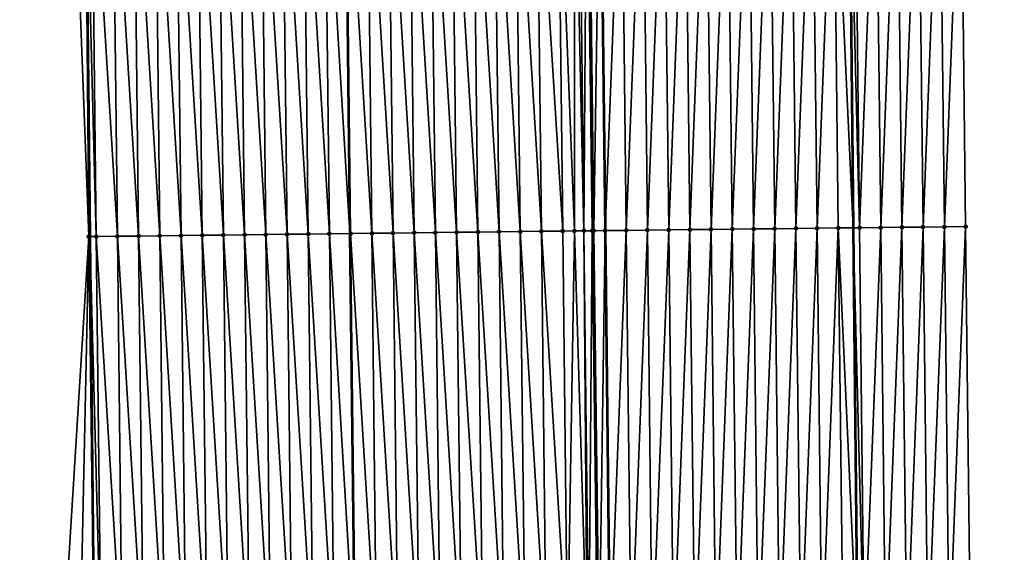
# Model space of a CAD drawing. Header units: feet. Extents: x 2007189 to 2022806, y 818621 to 837694.
# Tile 501 of 656: x 2011323 to 2011370, y 831732 to 831757. Entities that reach past the tile are written whole.
import ezdxf

# ---------------------------------------------------------------- set-up
doc = ezdxf.new("R2010")
doc.units = ezdxf.units.FT
doc.header["$MEASUREMENT"] = 0
for name, color, linetype, lineweight in [('EP_Travel Lane', 172, 'Continuous', 53), ('Road Shots', 141, 'Continuous', 100), ('Road X-Section', 40, 'Continuous', 13), ('STRIPING', 60, 'Continuous', 53)]:
    doc.layers.add(name, color=color, linetype=linetype, lineweight=lineweight)
doc.layers.add('I-77-MM17-21_SB-Surface-Border', color=7, linetype='Continuous')
doc.layers.add('I-77-MM17-21_SB-Surface-TIN', color=7, linetype='Continuous')

msp = doc.modelspace()

# ---------------------------------------------------------------- linework, layer by layer
at = {"layer": 'EP_Travel Lane'}
for points in [[(2011362.16528709, 831767.1542181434, 325.5825405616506), (2011362.374821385, 831747.1577501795, 325.8953186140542), (2011362.584357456, 831727.1611128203, 326.1976965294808), (2011362.793897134, 831707.1641311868, 326.478945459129), (2011363.003436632, 831687.1671667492, 326.7612575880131), (2011363.21297697, 831667.1701221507, 327.0386461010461), (2011363.401734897, 831647.1433436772, 327.2984813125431), (2011363.584037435, 831627.1453510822, 327.5158286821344), (2011363.766337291, 831607.1476527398, 327.76204391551), (2011363.948639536, 831587.1496924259, 327.9825644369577), (2011364.130942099, 831567.1516971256, 328.1996464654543)], [(2011326.162159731, 831766.7409521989, 325.2700859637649), (2011326.371814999, 831746.7448341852, 325.6042546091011), (2011326.581473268, 831726.7484299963, 325.9208663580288), (2011326.791138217, 831706.7513886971, 326.1983770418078), (2011327.000804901, 831686.7541819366, 326.4657201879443), (2011327.210472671, 831666.7568716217, 326.7267142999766), (2011327.397828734, 831646.8122625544, 327.008813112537), (2011327.579985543, 831626.814233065, 327.2226715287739), (2011327.76214251, 831606.816186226, 327.4348278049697), (2011327.944297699, 831586.8183345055, 327.6661161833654), (2011328.126452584, 831566.8205162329, 327.9006960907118)]]:
    msp.add_polyline3d(points, dxfattribs=at)
at = {"layer": 'I-77-MM17-21_SB-Surface-Border', "color": 3, "linetype": 'Continuous', "lineweight": -3}
for points in [[(2011367.449865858, 831767.2104120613, 325.3543634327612), (2011367.676566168, 831747.2142491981, 325.6739214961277), (2011367.903268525, 831727.2179056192, 325.9823830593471), (2011369.129917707, 831707.231920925, 326.2308472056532), (2011368.356684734, 831687.2242047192, 326.5371004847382), (2011368.583391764, 831667.227449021, 326.8202744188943), (2011368.775851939, 831647.1902098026, 327.0913110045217), (2011368.958106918, 831627.192256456, 327.3125510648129), (2011369.140360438, 831607.1944633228, 327.5495089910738), (2011369.322614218, 831587.1966415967, 327.7836704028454), (2011369.5048682, 831567.1987977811, 328.0156560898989)], [(2011327.996541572, 831566.8192973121, 327.8972672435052), (2011327.583971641, 831586.8149556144, 327.6567974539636), (2011323.07104972, 831606.7717352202, 327.2682718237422), (2011326.382481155, 831626.8030749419, 327.1986920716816), (2011323.459523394, 831646.7748645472, 326.8611242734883), (2011326.036644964, 831666.7430996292, 326.6982358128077), (2011325.430190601, 831686.7357433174, 326.4269212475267), (2011325.239761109, 831706.7331731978, 326.1598868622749), (2011325.092900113, 831726.7308320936, 325.8765814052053), (2011326.326654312, 831746.7443031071, 325.6030835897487), (2011325.584563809, 831766.7341490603, 325.254448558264)]]:
    msp.add_polyline3d(points, dxfattribs=at)
at = {"layer": 'I-77-MM17-21_SB-Surface-TIN', "color": 128, "linetype": 'Continuous', "lineweight": -3}
for points in [[(2011359.677030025, 831747.1279872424, 325.9457872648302), (2011360.450269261, 831767.1351509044, 325.605628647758), (2011359.450330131, 831767.1241134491, 325.6239794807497)], [(2011359.677030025, 831747.1279872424, 325.9457872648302), (2011360.676969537, 831747.1389910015, 325.9253684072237), (2011360.450269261, 831767.1351509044, 325.605628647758)], [(2011360.676969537, 831747.1389910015, 325.9253684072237), (2011361.450208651, 831767.1461655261, 325.5858764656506), (2011360.450269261, 831767.1351509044, 325.605628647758)], [(2011360.676969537, 831747.1389910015, 325.9253684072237), (2011361.676909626, 831747.1499438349, 325.9018240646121), (2011361.450208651, 831767.1461655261, 325.5858764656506)], [(2011361.450208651, 831767.1461655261, 325.5858764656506), (2011362.374821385, 831747.1577501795, 325.8953186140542), (2011362.16528709, 831767.1542181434, 325.5825405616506)], [(2011361.676909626, 831747.1499438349, 325.9018240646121), (2011362.374821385, 831747.1577501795, 325.8953186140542), (2011361.450208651, 831767.1461655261, 325.5858764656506)], [(2011362.676847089, 831747.1611284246, 325.8925033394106), (2011362.450145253, 831767.1574259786, 325.5812116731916), (2011362.16528709, 831767.1542181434, 325.5825405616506)], [(2011362.676847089, 831747.1611284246, 325.8925033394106), (2011362.16528709, 831767.1542181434, 325.5825405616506), (2011362.374821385, 831747.1577501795, 325.8953186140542)], [(2011362.676847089, 831747.1611284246, 325.8925033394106), (2011363.450088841, 831767.168070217, 325.5387279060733), (2011362.450145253, 831767.1574259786, 325.5812116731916)], [(2011362.676847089, 831747.1611284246, 325.8925033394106), (2011363.67678986, 831747.171844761, 325.8544444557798), (2011363.450088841, 831767.168070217, 325.5387279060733)], [(2011363.67678986, 831747.171844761, 325.8544444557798), (2011364.450031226, 831767.1788205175, 325.5027534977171), (2011363.450088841, 831767.168070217, 325.5387279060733)], [(2011363.67678986, 831747.171844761, 325.8544444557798), (2011364.676733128, 831747.1825172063, 325.8136918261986), (2011364.450031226, 831767.1788205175, 325.5027534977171)], [(2011364.676733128, 831747.1825172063, 325.8136918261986), (2011365.449976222, 831767.1893405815, 325.4526487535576), (2011364.450031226, 831767.1788205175, 325.5027534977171)], [(2011364.676733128, 831747.1825172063, 325.8136918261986), (2011365.676677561, 831747.1930868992, 325.7666329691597), (2011365.449976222, 831767.1893405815, 325.4526487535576)], [(2011365.676677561, 831747.1930868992, 325.7666329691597), (2011366.449920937, 831767.1998854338, 325.4040653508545), (2011365.449976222, 831767.1893405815, 325.4526487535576)], [(2011365.676677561, 831747.1930868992, 325.7666329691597), (2011366.676621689, 831747.2036835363, 325.7212277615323), (2011366.449920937, 831767.1998854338, 325.4040653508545)], [(2011366.676621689, 831747.2036835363, 325.7212277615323), (2011367.449865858, 831767.2104120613, 325.3543634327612), (2011366.449920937, 831767.1998854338, 325.4040653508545)], [(2011366.676621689, 831747.2036835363, 325.7212277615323), (2011367.676566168, 831747.2142491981, 325.6739214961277), (2011367.449865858, 831767.2104120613, 325.3543634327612)], [(2011326.326654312, 831746.7443031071, 325.6030835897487), (2011326.162159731, 831766.7409521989, 325.2700859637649), (2011325.584563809, 831766.7341490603, 325.254448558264)], [(2011326.679212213, 831746.7484490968, 325.6122254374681), (2011326.452514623, 831766.7443721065, 325.2779468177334), (2011326.162159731, 831766.7409521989, 325.2700859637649)], [(2011326.679212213, 831746.7484490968, 325.6122254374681), (2011326.162159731, 831766.7409521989, 325.2700859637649), (2011326.371814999, 831746.7448341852, 325.6042546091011)], [(2011326.326654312, 831746.7443031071, 325.6030835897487), (2011326.371814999, 831746.7448341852, 325.6042546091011), (2011326.162159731, 831766.7409521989, 325.2700859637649)], [(2011327.679143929, 831746.7601405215, 325.6340107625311), (2011327.452446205, 831766.7560753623, 325.3004582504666), (2011326.452514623, 831766.7443721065, 325.2779468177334)], [(2011326.679212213, 831746.7484490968, 325.6122254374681), (2011327.679143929, 831746.7601405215, 325.6340107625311), (2011326.452514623, 831766.7443721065, 325.2779468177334)], [(2011328.679076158, 831746.7717866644, 325.6530170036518), (2011328.45237797, 831766.7677624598, 325.3219780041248), (2011327.452446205, 831766.7560753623, 325.3004582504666)], [(2011327.679143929, 831746.7601405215, 325.6340107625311), (2011328.679076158, 831746.7717866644, 325.6530170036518), (2011327.452446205, 831766.7560753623, 325.3004582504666)], [(2011329.679008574, 831746.7834164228, 325.6710176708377), (2011329.452309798, 831766.7794439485, 325.3431535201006), (2011328.45237797, 831766.7677624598, 325.3219780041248)], [(2011328.679076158, 831746.7717866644, 325.6530170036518), (2011329.679008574, 831746.7834164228, 325.6710176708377), (2011328.45237797, 831766.7677624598, 325.3219780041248)], [(2011330.678941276, 831746.7950208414, 325.6874631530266), (2011330.452242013, 831766.7910914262, 325.3622416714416), (2011329.452309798, 831766.7794439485, 325.3431535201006)], [(2011329.679008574, 831746.7834164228, 325.6710176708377), (2011330.678941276, 831746.7950208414, 325.6874631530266), (2011329.452309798, 831766.7794439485, 325.3431535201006)], [(2011331.678874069, 831746.8066172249, 325.7034155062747), (2011331.452174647, 831766.8027018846, 325.3790578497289), (2011330.452242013, 831766.7910914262, 325.3622416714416)], [(2011330.678941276, 831746.7950208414, 325.6874631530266), (2011331.678874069, 831746.8066172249, 325.7034155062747), (2011330.452242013, 831766.7910914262, 325.3622416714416)], [(2011332.678806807, 831746.8182185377, 325.7196703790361), (2011332.452107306, 831766.8143101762, 325.3957410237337), (2011331.452174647, 831766.8027018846, 325.3790578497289)], [(2011331.678874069, 831746.8066172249, 325.7034155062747), (2011332.678806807, 831746.8182185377, 325.7196703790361), (2011331.452174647, 831766.8027018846, 325.3790578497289)], [(2011333.678739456, 831746.8298276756, 325.7364055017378), (2011333.452039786, 831766.8259341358, 325.4133858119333), (2011332.452107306, 831766.8143101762, 325.3957410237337)], [(2011332.678806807, 831746.8182185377, 325.7196703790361), (2011333.678739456, 831746.8298276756, 325.7364055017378), (2011332.452107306, 831766.8143101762, 325.3957410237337)], [(2011334.678671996, 831746.8414463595, 325.7537264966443), (2011334.451972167, 831766.8375669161, 325.4315719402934), (2011333.452039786, 831766.8259341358, 325.4133858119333)], [(2011333.678739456, 831746.8298276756, 325.7364055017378), (2011334.678671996, 831746.8414463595, 325.7537264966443), (2011333.452039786, 831766.8259341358, 325.4133858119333)], [(2011335.678604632, 831746.8530566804, 325.770534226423), (2011335.451904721, 831766.8491844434, 325.4488219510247), (2011334.451972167, 831766.8375669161, 325.4315719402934)], [(2011334.678671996, 831746.8414463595, 325.7537264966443), (2011335.678604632, 831746.8530566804, 325.770534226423), (2011334.451972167, 831766.8375669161, 325.4315719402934)], [(2011336.678537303, 831746.8646638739, 325.7871500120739), (2011336.451837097, 831766.8608176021, 325.4670313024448), (2011335.451904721, 831766.8491844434, 325.4488219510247)], [(2011335.678604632, 831746.8530566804, 325.770534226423), (2011336.678537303, 831746.8646638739, 325.7871500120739), (2011335.451904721, 831766.8491844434, 325.4488219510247)], [(2011337.678469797, 831746.8762866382, 325.8047214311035), (2011337.451768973, 831766.8724949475, 325.4879525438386), (2011336.451837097, 831766.8608176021, 325.4670313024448)], [(2011336.678537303, 831746.8646638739, 325.7871500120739), (2011337.678469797, 831746.8762866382, 325.8047214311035), (2011336.451837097, 831766.8608176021, 325.4670313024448)], [(2011337.451768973, 831766.8724949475, 325.4879525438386), (2011338.644333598, 831746.8875559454, 325.8243047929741), (2011338.413216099, 831766.883707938, 325.5071527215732)], [(2011337.678469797, 831746.8762866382, 325.8047214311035), (2011338.644333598, 831746.8875559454, 325.8243047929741), (2011337.451768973, 831766.8724949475, 325.4879525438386)], [(2011338.678401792, 831746.8879534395, 325.8249955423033), (2011338.451701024, 831766.884156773, 325.5079212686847), (2011338.413216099, 831766.883707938, 325.5071527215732)], [(2011338.678401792, 831746.8879534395, 325.8249955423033), (2011338.413216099, 831766.883707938, 325.5071527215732), (2011338.644333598, 831746.8875559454, 325.8243047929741)], [(2011339.67833306, 831746.8996844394, 325.8492097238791), (2011339.451632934, 831766.8958311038, 325.5286574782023), (2011338.451701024, 831766.884156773, 325.5079212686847)], [(2011338.678401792, 831746.8879534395, 325.8249955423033), (2011339.67833306, 831746.8996844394, 325.8492097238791), (2011338.451701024, 831766.884156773, 325.5079212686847)], [(2011340.678264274, 831746.9114200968, 325.8737097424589), (2011340.45156437, 831766.9075472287, 325.5519587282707), (2011339.451632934, 831766.8958311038, 325.5286574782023)], [(2011339.67833306, 831746.8996844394, 325.8492097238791), (2011340.678264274, 831746.9114200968, 325.8737097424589), (2011339.451632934, 831766.8958311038, 325.5286574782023)], [(2011341.678196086, 831746.9231030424, 325.8949746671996), (2011341.451495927, 831766.9192526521, 325.5746032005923), (2011340.45156437, 831766.9075472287, 325.5519587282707)], [(2011340.678264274, 831746.9114200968, 325.8737097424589), (2011341.678196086, 831746.9231030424, 325.8949746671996), (2011340.45156437, 831766.9075472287, 325.5519587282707)], [(2011342.678127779, 831746.9347965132, 325.9168855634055), (2011342.451427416, 831766.930964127, 325.5976190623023), (2011341.451495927, 831766.9192526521, 325.5746032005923)], [(2011341.678196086, 831746.9231030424, 325.8949746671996), (2011342.678127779, 831746.9347965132, 325.9168855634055), (2011341.451495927, 831766.9192526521, 325.5746032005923)], [(2011343.678059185, 831746.9465152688, 325.9403482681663), (2011343.451358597, 831766.9427027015, 325.6222981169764), (2011342.451427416, 831766.930964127, 325.5976190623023)], [(2011342.678127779, 831746.9347965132, 325.9168855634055), (2011343.678059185, 831746.9465152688, 325.9403482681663), (2011342.451427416, 831766.930964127, 325.5976190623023)], [(2011344.677990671, 831746.9582269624, 325.963377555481), (2011344.451290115, 831766.9544116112, 325.6451565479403), (2011343.451358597, 831766.9427027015, 325.6222981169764)], [(2011343.678059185, 831746.9465152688, 325.9403482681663), (2011344.677990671, 831746.9582269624, 325.963377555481), (2011343.451358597, 831766.9427027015, 325.6222981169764)], [(2011345.677922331, 831746.969923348, 325.9854673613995), (2011345.45122209, 831766.966080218, 325.6655414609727), (2011344.451290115, 831766.9544116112, 325.6451565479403)], [(2011344.677990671, 831746.9582269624, 325.963377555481), (2011345.677922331, 831746.969923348, 325.9854673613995), (2011344.451290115, 831766.9544116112, 325.6451565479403)], [(2011346.67785389, 831746.9816286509, 326.0081044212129), (2011346.451153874, 831766.9777656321, 325.6869578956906), (2011345.45122209, 831766.966080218, 325.6655414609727)], [(2011345.677922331, 831746.969923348, 325.9854673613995), (2011346.67785389, 831746.9816286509, 326.0081044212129), (2011345.45122209, 831766.966080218, 325.6655414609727)], [(2011347.677785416, 831746.9933367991, 326.0309161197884), (2011347.451085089, 831766.9895012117, 325.7114531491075), (2011346.451153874, 831766.9777656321, 325.6869578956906)], [(2011346.67785389, 831746.9816286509, 326.0081044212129), (2011347.677785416, 831746.9933367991, 326.0309161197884), (2011346.451153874, 831766.9777656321, 325.6869578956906)], [(2011348.677716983, 831747.0050413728, 326.0535084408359), (2011348.451015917, 831767.0012709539, 325.738045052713), (2011347.451085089, 831766.9895012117, 325.7114531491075)], [(2011347.677785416, 831746.9933367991, 326.0309161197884), (2011348.677716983, 831747.0050413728, 326.0535084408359), (2011347.451085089, 831766.9895012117, 325.7114531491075)], [(2011349.233858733, 831747.0115377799, 326.065249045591), (2011349.242093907, 831767.0105127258, 325.7548083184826), (2011348.451015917, 831767.0012709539, 325.738045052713)], [(2011348.677716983, 831747.0050413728, 326.0535084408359), (2011349.233858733, 831747.0115377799, 326.065249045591), (2011348.451015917, 831767.0012709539, 325.738045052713)], [(2011349.233858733, 831747.0115377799, 326.065249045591), (2011349.677649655, 831747.0166484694, 326.0701182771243), (2011349.242093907, 831767.0105127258, 325.7548083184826)], [(2011349.677649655, 831747.0166484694, 326.0701182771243), (2011349.450948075, 831767.0129234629, 325.7574420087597), (2011349.242093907, 831767.0105127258, 325.7548083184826)], [(2011349.677649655, 831747.0166484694, 326.0701182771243), (2011349.821674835, 831767.0171605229, 325.7595321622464), (2011349.450948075, 831767.0129234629, 325.7574420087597)], [(2011349.677649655, 831747.0166484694, 326.0701182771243), (2011350.071994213, 831747.021139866, 326.0713847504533), (2011349.821674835, 831767.0171605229, 325.7595321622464)], [(2011350.071994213, 831747.021139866, 326.0713847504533), (2011349.913097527, 831767.018197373, 325.7595551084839), (2011349.821674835, 831767.0171605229, 325.7595321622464)], [(2011350.139894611, 831747.0219098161, 326.0713939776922), (2011350.450876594, 831767.0242246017, 325.7552795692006), (2011349.913097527, 831767.018197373, 325.7595551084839)], [(2011350.071994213, 831747.021139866, 326.0713847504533), (2011350.139894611, 831747.0219098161, 326.0713939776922), (2011349.913097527, 831767.018197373, 325.7595551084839)], [(2011350.139894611, 831747.0219098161, 326.0713939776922), (2011350.677577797, 831747.0279824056, 326.0699687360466), (2011350.450876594, 831767.0242246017, 325.7552795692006)], [(2011351.450822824, 831767.0353080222, 325.7397444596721), (2011350.450876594, 831767.0242246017, 325.7552795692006), (2011350.677577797, 831747.0279824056, 326.0699687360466)], [(2011351.677523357, 831747.0391254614, 326.0580936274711), (2011351.450822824, 831767.0353080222, 325.7397444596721), (2011350.677577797, 831747.0279824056, 326.0699687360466)], [(2011351.677523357, 831747.0391254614, 326.0580936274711), (2011352.450761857, 831767.0463541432, 325.7219254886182), (2011351.450822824, 831767.0353080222, 325.7397444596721)], [(2011351.677523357, 831747.0391254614, 326.0580936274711), (2011352.677462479, 831747.0501636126, 326.0397855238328), (2011352.450761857, 831767.0463541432, 325.7219254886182)], [(2011352.677462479, 831747.0501636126, 326.0397855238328), (2011353.450700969, 831767.0573931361, 325.7036690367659), (2011352.450761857, 831767.0463541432, 325.7219254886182)], [(2011352.677462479, 831747.0501636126, 326.0397855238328), (2011353.67740218, 831747.0611507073, 326.0183439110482), (2011353.450700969, 831767.0573931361, 325.7036690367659)], [(2011353.67740218, 831747.0611507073, 326.0183439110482), (2011354.450639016, 831767.0685261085, 325.6911803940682), (2011353.450700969, 831767.0573931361, 325.7036690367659)], [(2011353.67740218, 831747.0611507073, 326.0183439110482), (2011354.677339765, 831747.0723244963, 326.0083603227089), (2011354.450639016, 831767.0685261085, 325.6911803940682)], [(2011354.677339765, 831747.0723244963, 326.0083603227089), (2011355.450577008, 831767.0796639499, 325.678990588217), (2011354.450639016, 831767.0685261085, 325.6911803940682)], [(2011354.677339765, 831747.0723244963, 326.0083603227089), (2011355.677277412, 831747.0834927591, 325.998037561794), (2011355.450577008, 831767.0796639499, 325.678990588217)], [(2011355.677277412, 831747.0834927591, 325.998037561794), (2011356.450515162, 831767.0907874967, 325.6659234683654), (2011355.450577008, 831767.0796639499, 325.678990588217)], [(2011355.677277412, 831747.0834927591, 325.998037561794), (2011356.677214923, 831747.0946730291, 325.9884517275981), (2011356.450515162, 831767.0907874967, 325.6659234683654)], [(2011356.677214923, 831747.0946730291, 325.9884517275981), (2011357.45045311, 831767.101929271, 325.6539750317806), (2011356.450515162, 831767.0907874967, 325.6659234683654)], [(2011356.677214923, 831747.0946730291, 325.9884517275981), (2011357.677153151, 831747.1057900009, 325.9749810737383), (2011357.45045311, 831767.101929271, 325.6539750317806)], [(2011357.677153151, 831747.1057900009, 325.9749810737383), (2011358.450391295, 831767.1130500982, 325.6407410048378), (2011357.45045311, 831767.101929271, 325.6539750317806)], [(2011357.677153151, 831747.1057900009, 325.9749810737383), (2011358.677091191, 831747.1169236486, 325.9625338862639), (2011358.450391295, 831767.1130500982, 325.6407410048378)], [(2011358.677091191, 831747.1169236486, 325.9625338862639), (2011359.450330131, 831767.1241134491, 325.6239794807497), (2011358.450391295, 831767.1130500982, 325.6407410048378)], [(2011358.677091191, 831747.1169236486, 325.9625338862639), (2011359.677030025, 831747.1279872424, 325.9457872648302), (2011359.450330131, 831767.1241134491, 325.6239794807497)], [(2011362.903550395, 831727.1647011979, 326.195832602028), (2011363.67678986, 831747.171844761, 325.8544444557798), (2011362.676847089, 831747.1611284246, 325.8925033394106)], [(2011362.903550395, 831727.1647011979, 326.195832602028), (2011363.90349434, 831727.1753138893, 326.151412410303), (2011363.67678986, 831747.171844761, 325.8544444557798)], [(2011363.90349434, 831727.1753138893, 326.151412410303), (2011364.676733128, 831747.1825172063, 325.8136918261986), (2011363.67678986, 831747.171844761, 325.8544444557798)], [(2011363.90349434, 831727.1753138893, 326.151412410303), (2011364.903436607, 831727.1860747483, 326.1160857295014), (2011364.676733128, 831747.1825172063, 325.8136918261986)], [(2011364.903436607, 831727.1860747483, 326.1160857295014), (2011365.676677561, 831747.1930868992, 325.7666329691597), (2011364.676733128, 831747.1825172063, 325.8136918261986)], [(2011364.903436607, 831727.1860747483, 326.1160857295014), (2011365.90338045, 831727.1966964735, 326.0722199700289), (2011365.676677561, 831747.1930868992, 325.7666329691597)], [(2011365.90338045, 831727.1966964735, 326.0722199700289), (2011366.676621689, 831747.2036835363, 325.7212277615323), (2011365.676677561, 831747.1930868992, 325.7666329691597)], [(2011365.90338045, 831727.1966964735, 326.0722199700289), (2011366.903324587, 831727.2072922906, 326.0267641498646), (2011366.676621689, 831747.2036835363, 325.7212277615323)], [(2011366.903324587, 831727.2072922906, 326.0267641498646), (2011367.676566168, 831747.2142491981, 325.6739214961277), (2011366.676621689, 831747.2036835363, 325.7212277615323)], [(2011366.903324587, 831727.2072922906, 326.0267641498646), (2011367.903268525, 831727.2179056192, 325.9823830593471), (2011367.676566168, 831747.2142491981, 325.6739214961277)], [(2011325.905982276, 831726.7404651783, 325.9020489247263), (2011326.326654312, 831746.7443031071, 325.6030835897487), (2011325.092900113, 831726.7308320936, 325.8765814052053)], [(2011325.905982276, 831726.7404651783, 325.9020489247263), (2011326.581473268, 831726.7484299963, 325.9208663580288), (2011326.326654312, 831746.7443031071, 325.6030835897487)], [(2011326.326654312, 831746.7443031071, 325.6030835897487), (2011326.581473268, 831726.7484299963, 325.9208663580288), (2011326.371814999, 831746.7448341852, 325.6042546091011)], [(2011326.90591287, 831726.7522555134, 325.9299044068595), (2011326.679212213, 831746.7484490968, 325.6122254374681), (2011326.371814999, 831746.7448341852, 325.6042546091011)], [(2011326.90591287, 831726.7522555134, 325.9299044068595), (2011326.371814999, 831746.7448341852, 325.6042546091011), (2011326.581473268, 831726.7484299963, 325.9208663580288)], [(2011327.905844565, 831726.7639487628, 325.9518014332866), (2011327.679143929, 831746.7601405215, 325.6340107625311), (2011326.679212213, 831746.7484490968, 325.6122254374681)], [(2011326.90591287, 831726.7522555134, 325.9299044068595), (2011327.905844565, 831726.7639487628, 325.9518014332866), (2011326.679212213, 831746.7484490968, 325.6122254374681)], [(2011328.905776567, 831726.775615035, 325.9720427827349), (2011328.679076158, 831746.7717866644, 325.6530170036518), (2011327.679143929, 831746.7601405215, 325.6340107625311)], [(2011327.905844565, 831726.7639487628, 325.9518014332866), (2011328.905776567, 831726.775615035, 325.9720427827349), (2011327.679143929, 831746.7601405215, 325.6340107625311)], [(2011329.90570888, 831726.7872537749, 325.9905943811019), (2011329.679008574, 831746.7834164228, 325.6710176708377), (2011328.679076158, 831746.7717866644, 325.6530170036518)], [(2011328.905776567, 831726.775615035, 325.9720427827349), (2011329.90570888, 831726.7872537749, 325.9905943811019), (2011328.679076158, 831746.7717866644, 325.6530170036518)], [(2011330.905641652, 831726.7988520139, 326.0066603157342), (2011330.678941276, 831746.7950208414, 325.6874631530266), (2011329.679008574, 831746.7834164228, 325.6710176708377)], [(2011329.90570888, 831726.7872537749, 325.9905943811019), (2011330.905641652, 831726.7988520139, 326.0066603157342), (2011329.679008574, 831746.7834164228, 325.6710176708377)], [(2011331.905574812, 831726.8104161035, 326.0206304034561), (2011331.678874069, 831746.8066172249, 325.7034155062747), (2011330.678941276, 831746.7950208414, 325.6874631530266)], [(2011330.905641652, 831726.7988520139, 326.0066603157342), (2011331.905574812, 831726.8104161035, 326.0206304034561), (2011330.678941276, 831746.7950208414, 325.6874631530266)], [(2011332.905507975, 831726.8219798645, 326.0345803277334), (2011332.678806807, 831746.8182185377, 325.7196703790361), (2011331.678874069, 831746.8066172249, 325.7034155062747)], [(2011331.905574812, 831726.8104161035, 326.0206304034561), (2011332.905507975, 831726.8219798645, 326.0345803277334), (2011331.678874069, 831746.8066172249, 325.7034155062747)], [(2011333.905440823, 831726.8335714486, 326.0502378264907), (2011333.678739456, 831746.8298276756, 325.7364055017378), (2011332.678806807, 831746.8182185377, 325.7196703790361)], [(2011332.905507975, 831726.8219798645, 326.0345803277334), (2011333.905440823, 831726.8335714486, 326.0502378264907), (2011332.678806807, 831746.8182185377, 325.7196703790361)], [(2011334.90537358, 831726.8451710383, 326.0663866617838), (2011334.678671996, 831746.8414463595, 325.7537264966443), (2011333.678739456, 831746.8298276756, 325.7364055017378)], [(2011333.905440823, 831726.8335714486, 326.0502378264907), (2011334.90537358, 831726.8451710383, 326.0663866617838), (2011333.678739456, 831746.8298276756, 325.7364055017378)], [(2011335.905306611, 831726.8567465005, 326.0810547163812), (2011335.678604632, 831746.8530566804, 325.770534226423), (2011334.678671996, 831746.8414463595, 325.7537264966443)], [(2011334.90537358, 831726.8451710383, 326.0663866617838), (2011335.905306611, 831726.8567465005, 326.0810547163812), (2011334.678671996, 831746.8414463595, 325.7537264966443)], [(2011336.905239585, 831726.8683269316, 326.0960277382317), (2011336.678537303, 831746.8646638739, 325.7871500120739), (2011335.678604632, 831746.8530566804, 325.770534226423)], [(2011335.905306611, 831726.8567465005, 326.0810547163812), (2011336.905239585, 831726.8683269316, 326.0960277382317), (2011335.678604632, 831746.8530566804, 325.770534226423)], [(2011337.905172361, 831726.8799248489, 326.1120739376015), (2011337.678469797, 831746.8762866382, 325.8047214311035), (2011336.678537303, 831746.8646638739, 325.7871500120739)], [(2011336.905239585, 831726.8683269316, 326.0960277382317), (2011337.905172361, 831726.8799248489, 326.1120739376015), (2011336.678537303, 831746.8646638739, 325.7871500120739)], [(2011337.678469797, 831746.8762866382, 325.8047214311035), (2011338.875453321, 831726.8912116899, 326.1296599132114), (2011338.644333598, 831746.8875559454, 325.8243047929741)], [(2011337.905172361, 831726.8799248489, 326.1120739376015), (2011338.875453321, 831726.8912116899, 326.1296599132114), (2011337.678469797, 831746.8762866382, 325.8047214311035)], [(2011338.905104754, 831726.8915566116, 326.1301973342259), (2011338.678401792, 831746.8879534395, 325.8249955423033), (2011338.644333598, 831746.8875559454, 325.8243047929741)], [(2011338.905104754, 831726.8915566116, 326.1301973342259), (2011338.644333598, 831746.8875559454, 325.8243047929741), (2011338.875453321, 831726.8912116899, 326.1296599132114)], [(2011339.905036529, 831726.9032428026, 326.151661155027), (2011339.67833306, 831746.8996844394, 325.8492097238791), (2011338.678401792, 831746.8879534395, 325.8249955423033)], [(2011338.905104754, 831726.8915566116, 326.1301973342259), (2011339.905036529, 831726.9032428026, 326.151661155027), (2011338.678401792, 831746.8879534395, 325.8249955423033)], [(2011340.904968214, 831726.9149369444, 326.173612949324), (2011340.678264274, 831746.9114200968, 325.8737097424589), (2011339.67833306, 831746.8996844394, 325.8492097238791)], [(2011339.905036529, 831726.9032428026, 326.151661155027), (2011340.904968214, 831726.9149369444, 326.173612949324), (2011339.67833306, 831746.8996844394, 325.8492097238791)], [(2011341.904900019, 831726.9266204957, 326.194914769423), (2011341.678196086, 831746.9231030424, 325.8949746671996), (2011340.678264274, 831746.9114200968, 325.8737097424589)], [(2011340.904968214, 831726.9149369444, 326.173612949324), (2011341.904900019, 831726.9266204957, 326.194914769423), (2011340.678264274, 831746.9114200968, 325.8737097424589)], [(2011342.90483168, 831726.9383168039, 326.2169995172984), (2011342.678127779, 831746.9347965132, 325.9168855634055), (2011341.678196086, 831746.9231030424, 325.8949746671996)], [(2011341.904900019, 831726.9266204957, 326.194914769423), (2011342.90483168, 831726.9383168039, 326.2169995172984), (2011341.678196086, 831746.9231030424, 325.8949746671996)], [(2011343.904763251, 831726.9500210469, 326.2395712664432), (2011343.678059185, 831746.9465152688, 325.9403482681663), (2011342.678127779, 831746.9347965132, 325.9168855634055)], [(2011342.90483168, 831726.9383168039, 326.2169995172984), (2011343.904763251, 831726.9500210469, 326.2395712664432), (2011342.678127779, 831746.9347965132, 325.9168855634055)], [(2011344.904695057, 831726.9617044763, 326.2608656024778), (2011344.677990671, 831746.9582269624, 325.963377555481), (2011343.678059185, 831746.9465152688, 325.9403482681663)], [(2011343.904763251, 831726.9500210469, 326.2395712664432), (2011344.904695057, 831726.9617044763, 326.2608656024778), (2011343.678059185, 831746.9465152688, 325.9403482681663)], [(2011345.904627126, 831726.9733648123, 326.2807426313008), (2011345.677922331, 831746.969923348, 325.9854673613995), (2011344.677990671, 831746.9582269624, 325.963377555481)], [(2011344.904695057, 831726.9617044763, 326.2608656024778), (2011345.904627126, 831726.9733648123, 326.2807426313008), (2011344.677990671, 831746.9582269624, 325.963377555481)], [(2011346.90455885, 831726.9850555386, 326.3024847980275), (2011346.67785389, 831746.9816286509, 326.0081044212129), (2011345.677922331, 831746.969923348, 325.9854673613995)], [(2011345.904627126, 831726.9733648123, 326.2807426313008), (2011346.90455885, 831726.9850555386, 326.3024847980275), (2011345.677922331, 831746.969923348, 325.9854673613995)], [(2011347.904490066, 831726.9967909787, 326.3269712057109), (2011347.677785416, 831746.9933367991, 326.0309161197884), (2011346.67785389, 831746.9816286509, 326.0081044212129)], [(2011346.90455885, 831726.9850555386, 326.3024847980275), (2011347.904490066, 831726.9967909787, 326.3269712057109), (2011346.67785389, 831746.9816286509, 326.0081044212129)], [(2011348.904421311, 831727.0085240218, 326.3513104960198), (2011348.677716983, 831747.0050413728, 326.0535084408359), (2011347.677785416, 831746.9933367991, 326.0309161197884)], [(2011347.904490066, 831726.9967909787, 326.3269712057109), (2011348.904421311, 831727.0085240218, 326.3513104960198), (2011347.677785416, 831746.9933367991, 326.0309161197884)], [(2011348.904421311, 831727.0085240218, 326.3513104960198), (2011349.233858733, 831747.0115377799, 326.065249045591), (2011348.677716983, 831747.0050413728, 326.0535084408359)], [(2011348.904421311, 831727.0085240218, 326.3513104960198), (2011349.832648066, 831727.0193161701, 326.3677970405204), (2011349.233858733, 831747.0115377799, 326.065249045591)], [(2011349.832648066, 831727.0193161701, 326.3677970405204), (2011349.677649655, 831747.0166484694, 326.0701182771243), (2011349.233858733, 831747.0115377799, 326.065249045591)], [(2011349.904353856, 831727.0201422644, 326.3686041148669), (2011350.071994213, 831747.021139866, 326.0713847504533), (2011349.677649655, 831747.0166484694, 326.0701182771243)], [(2011349.832648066, 831727.0193161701, 326.3677970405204), (2011349.904353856, 831727.0201422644, 326.3686041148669), (2011349.677649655, 831747.0166484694, 326.0701182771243)], [(2011349.904353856, 831727.0201422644, 326.3686041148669), (2011350.314806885, 831727.0248417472, 326.3714329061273), (2011350.071994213, 831747.021139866, 326.0713847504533)], [(2011350.314806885, 831727.0248417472, 326.3714329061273), (2011350.139894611, 831747.0219098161, 326.0713939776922), (2011350.071994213, 831747.021139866, 326.0713847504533)], [(2011350.399468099, 831727.0258026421, 326.371498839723), (2011350.677577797, 831747.0279824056, 326.0699687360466), (2011350.139894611, 831747.0219098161, 326.0713939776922)], [(2011350.314806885, 831727.0248417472, 326.3714329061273), (2011350.399468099, 831727.0258026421, 326.371498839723), (2011350.139894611, 831747.0219098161, 326.0713939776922)], [(2011350.399468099, 831727.0258026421, 326.371498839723), (2011350.904282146, 831727.0314626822, 326.3676246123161), (2011350.677577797, 831747.0279824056, 326.0699687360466)], [(2011351.677523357, 831747.0391254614, 326.0580936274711), (2011350.677577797, 831747.0279824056, 326.0699687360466), (2011350.904282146, 831727.0314626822, 326.3676246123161)], [(2011351.904228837, 831727.0425064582, 326.3496561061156), (2011351.677523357, 831747.0391254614, 326.0580936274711), (2011350.904282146, 831727.0314626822, 326.3676246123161)], [(2011351.904228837, 831727.0425064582, 326.3496561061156), (2011352.677462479, 831747.0501636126, 326.0397855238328), (2011351.677523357, 831747.0391254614, 326.0580936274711)], [(2011351.904228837, 831727.0425064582, 326.3496561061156), (2011352.904168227, 831727.0535210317, 326.3299006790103), (2011352.677462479, 831747.0501636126, 326.0397855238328)], [(2011352.904168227, 831727.0535210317, 326.3299006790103), (2011353.67740218, 831747.0611507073, 326.0183439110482), (2011352.677462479, 831747.0501636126, 326.0397855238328)], [(2011352.904168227, 831727.0535210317, 326.3299006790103), (2011353.904107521, 831727.0645440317, 326.3106623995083), (2011353.67740218, 831747.0611507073, 326.0183439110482)], [(2011353.904107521, 831727.0645440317, 326.3106623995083), (2011354.677339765, 831747.0723244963, 326.0083603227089), (2011353.67740218, 831747.0611507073, 326.0183439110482)], [(2011353.904107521, 831727.0645440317, 326.3106623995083), (2011354.904045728, 831727.0756628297, 326.2973035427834), (2011354.677339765, 831747.0723244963, 326.0083603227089)], [(2011354.904045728, 831727.0756628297, 326.2973035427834), (2011355.677277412, 831747.0834927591, 325.998037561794), (2011354.677339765, 831747.0723244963, 326.0083603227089)], [(2011354.904045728, 831727.0756628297, 326.2973035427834), (2011355.9039834, 831727.0868289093, 326.2868465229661), (2011355.677277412, 831747.0834927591, 325.998037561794)], [(2011355.9039834, 831727.0868289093, 326.2868465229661), (2011356.677214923, 831747.0946730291, 325.9884517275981), (2011355.677277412, 831747.0834927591, 325.998037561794)], [(2011355.9039834, 831727.0868289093, 326.2868465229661), (2011356.903920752, 831727.0980232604, 326.278124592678), (2011356.677214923, 831747.0946730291, 325.9884517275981)], [(2011356.903920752, 831727.0980232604, 326.278124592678), (2011357.677153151, 831747.1057900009, 325.9749810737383), (2011356.677214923, 831747.0946730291, 325.9884517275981)], [(2011356.903920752, 831727.0980232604, 326.278124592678), (2011357.903858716, 831727.1091635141, 326.2660825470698), (2011357.677153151, 831747.1057900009, 325.9749810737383)], [(2011357.903858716, 831727.1091635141, 326.2660825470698), (2011358.677091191, 831747.1169236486, 325.9625338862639), (2011357.677153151, 831747.1057900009, 325.9749810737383)], [(2011357.903858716, 831727.1091635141, 326.2660825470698), (2011358.903796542, 831727.1203160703, 326.2547955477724), (2011358.677091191, 831747.1169236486, 325.9625338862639)], [(2011358.903796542, 831727.1203160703, 326.2547955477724), (2011359.677030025, 831747.1279872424, 325.9457872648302), (2011358.677091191, 831747.1169236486, 325.9625338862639)], [(2011358.903796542, 831727.1203160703, 326.2547955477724), (2011359.903734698, 831727.1314394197, 326.2417160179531), (2011359.677030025, 831747.1279872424, 325.9457872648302)], [(2011359.903734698, 831727.1314394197, 326.2417160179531), (2011360.676969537, 831747.1389910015, 325.9253684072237), (2011359.677030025, 831747.1279872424, 325.9457872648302)], [(2011359.903734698, 831727.1314394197, 326.2417160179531), (2011360.903673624, 831727.1424948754, 326.2244696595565), (2011360.676969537, 831747.1389910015, 325.9253684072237)], [(2011360.903673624, 831727.1424948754, 326.2244696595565), (2011361.676909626, 831747.1499438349, 325.9018240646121), (2011360.676969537, 831747.1389910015, 325.9253684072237)], [(2011360.903673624, 831727.1424948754, 326.2244696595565), (2011361.903613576, 831727.1534598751, 326.2016717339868), (2011361.676909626, 831747.1499438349, 325.9018240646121)], [(2011361.676909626, 831747.1499438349, 325.9018240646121), (2011362.584357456, 831727.1611128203, 326.1976965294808), (2011362.374821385, 831747.1577501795, 325.8953186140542)], [(2011361.903613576, 831727.1534598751, 326.2016717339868), (2011362.584357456, 831727.1611128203, 326.1976965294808), (2011361.676909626, 831747.1499438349, 325.9018240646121)], [(2011362.903550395, 831727.1647011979, 326.195832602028), (2011362.676847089, 831747.1611284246, 325.8925033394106), (2011362.374821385, 831747.1577501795, 325.8953186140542)], [(2011362.903550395, 831727.1647011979, 326.195832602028), (2011362.374821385, 831747.1577501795, 325.8953186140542), (2011362.584357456, 831727.1611128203, 326.1976965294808)]]:
    msp.add_3dface(points, dxfattribs=at)
at = {"layer": 'Road Shots', "lineweight": 100}
for p in [(2011363.67678986, 831747.171844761, 325.8544444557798), (2011364.676733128, 831747.1825172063, 325.8136918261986), (2011365.676677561, 831747.1930868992, 325.7666329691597), (2011366.676621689, 831747.2036835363, 325.7212277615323), (2011367.676566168, 831747.2142491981, 325.6739214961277), (2011326.326654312, 831746.7443031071, 325.6030835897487), (2011326.679212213, 831746.7484490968, 325.6122254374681), (2011327.679143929, 831746.7601405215, 325.6340107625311), (2011328.679076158, 831746.7717866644, 325.6530170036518), (2011329.679008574, 831746.7834164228, 325.6710176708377), (2011330.678941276, 831746.7950208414, 325.6874631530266), (2011331.678874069, 831746.8066172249, 325.7034155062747), (2011332.678806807, 831746.8182185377, 325.7196703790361), (2011333.678739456, 831746.8298276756, 325.7364055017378), (2011334.678671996, 831746.8414463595, 325.7537264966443), (2011335.678604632, 831746.8530566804, 325.770534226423), (2011336.678537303, 831746.8646638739, 325.7871500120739), (2011337.678469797, 831746.8762866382, 325.8047214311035), (2011338.678401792, 831746.8879534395, 325.8249955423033), (2011339.67833306, 831746.8996844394, 325.8492097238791), (2011340.678264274, 831746.9114200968, 325.8737097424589), (2011341.678196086, 831746.9231030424, 325.8949746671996), (2011342.678127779, 831746.9347965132, 325.9168855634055), (2011343.678059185, 831746.9465152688, 325.9403482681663), (2011344.677990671, 831746.9582269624, 325.963377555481), (2011345.677922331, 831746.969923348, 325.9854673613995), (2011346.67785389, 831746.9816286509, 326.0081044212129), (2011347.677785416, 831746.9933367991, 326.0309161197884), (2011348.677716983, 831747.0050413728, 326.0535084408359), (2011349.233858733, 831747.0115377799, 326.065249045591), (2011349.677649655, 831747.0166484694, 326.0701182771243), (2011350.071994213, 831747.021139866, 326.0713847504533), (2011350.139894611, 831747.0219098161, 326.0713939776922), (2011350.677585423, 831747.0279824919, 326.0699687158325), (2011351.677523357, 831747.0391254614, 326.0580936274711), (2011352.677462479, 831747.0501636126, 326.0397855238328), (2011353.67740218, 831747.0611507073, 326.0183439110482), (2011354.677339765, 831747.0723244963, 326.0083603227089), (2011355.677277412, 831747.0834927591, 325.998037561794), (2011356.677214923, 831747.0946730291, 325.9884517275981), (2011357.677153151, 831747.1057900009, 325.9749810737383), (2011358.677091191, 831747.1169236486, 325.9625338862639), (2011359.677030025, 831747.1279872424, 325.9457872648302), (2011360.676969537, 831747.1389910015, 325.9253684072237), (2011361.676909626, 831747.1499438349, 325.9018240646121), (2011362.676847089, 831747.1611284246, 325.8925033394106)]:
    msp.add_point(p, dxfattribs=at)
at = {"layer": 'Road X-Section', "extrusion": (0.0113349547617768, -0.9998030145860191, 0.01629266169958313), "elevation": -808779.304461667, "flags": 128}
msp.add_lwpolyline([(2020667.49524601, 13504.63404580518), (2020666.49524601, 13504.68135835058), (2020665.495246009, 13504.72676958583), (2020664.495246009, 13504.77383469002), (2020663.49524601, 13504.81459272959), (2020662.495246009, 13504.85265666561), (2020661.495246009, 13504.86197862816), (2020660.495246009, 13504.88552609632), (2020659.49524601, 13504.90594766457), (2020658.495246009, 13504.92269650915), (2020657.49524601, 13504.93514534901), (2020656.495246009, 13504.94861779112), (2020655.495246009, 13504.95820489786), (2020654.495246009, 13504.96852902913), (2020653.49524601, 13504.97851394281), (2020652.495246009, 13504.99995840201), (2020651.49524601, 13505.01826893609), (2020650.495246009, 13505.03014560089), (2020649.957520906, 13505.03157105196), (2020649.889616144, 13505.03156182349), (2020649.49524601, 13505.03029518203), (2020649.051425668, 13505.0254253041), (2020648.49524601, 13505.01368314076), (2020647.495246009, 13504.99108782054), (2020646.495246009, 13504.96827309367), (2020645.495246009, 13504.94563302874), (2020644.495246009, 13504.92354029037), (2020643.495246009, 13504.90050794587), (2020642.495246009, 13504.87704212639), (2020641.495246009, 13504.85512832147), (2020640.495246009, 13504.83386057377), (2020639.495246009, 13504.80935730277), (2020638.49524601, 13504.78513990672), (2020637.495246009, 13504.76486310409), (2020636.495246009, 13504.74728935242), (2020635.495246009, 13504.730671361), (2020634.49524601, 13504.71386139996), (2020633.49524601, 13504.69653810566), (2020632.495246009, 13504.67980076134), (2020631.495246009, 13504.66354373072), (2020630.495246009, 13504.64758925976), (2020629.49524601, 13504.6311415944), (2020628.49524601, 13504.6131385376), (2020627.495246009, 13504.59412977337), (2020626.495246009, 13504.57234155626), (2020626.142663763, 13504.56319849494)], dxfattribs=at)
at = {"layer": 'STRIPING'}
for points in [[(2011338.413216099, 831766.883707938, 325.5071527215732), (2011338.644333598, 831746.8875559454, 325.8243047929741), (2011338.875453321, 831726.8912116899, 326.1296599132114), (2011339.10657656, 831706.8945631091, 326.4163375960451), (2011339.337699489, 831686.8979413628, 326.7046564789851), (2011339.568828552, 831666.9007889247, 326.9604079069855), (2011339.766414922, 831646.9272815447, 327.2340046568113), (2011339.955168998, 831626.9294069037, 327.4571551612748), (2011340.143922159, 831606.9316291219, 327.6898080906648), (2011340.332675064, 831586.9338785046, 327.9251215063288), (2011340.521432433, 831566.9356548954, 328.1140361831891)], [(2011350.450876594, 831767.0242246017, 325.7552795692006), (2011350.677577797, 831747.0279824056, 326.0699687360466), (2011350.904282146, 831727.0314626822, 326.3676246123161), (2011351.130989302, 831707.0346954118, 326.6500877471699), (2011351.35769429, 831687.0381193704, 326.9442883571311), (2011351.584406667, 831667.040891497, 327.1984834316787), (2011351.776515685, 831647.0390932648, 327.4650676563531), (2011351.958770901, 831627.0411132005, 327.683686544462), (2011352.141022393, 831607.0435418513, 327.94240270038), (2011352.323276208, 831587.0457155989, 328.1761123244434), (2011352.505532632, 831567.0476031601, 328.3817445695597)]]:
    msp.add_polyline3d(points, dxfattribs=at)

doc.saveas('drawing.dxf')
